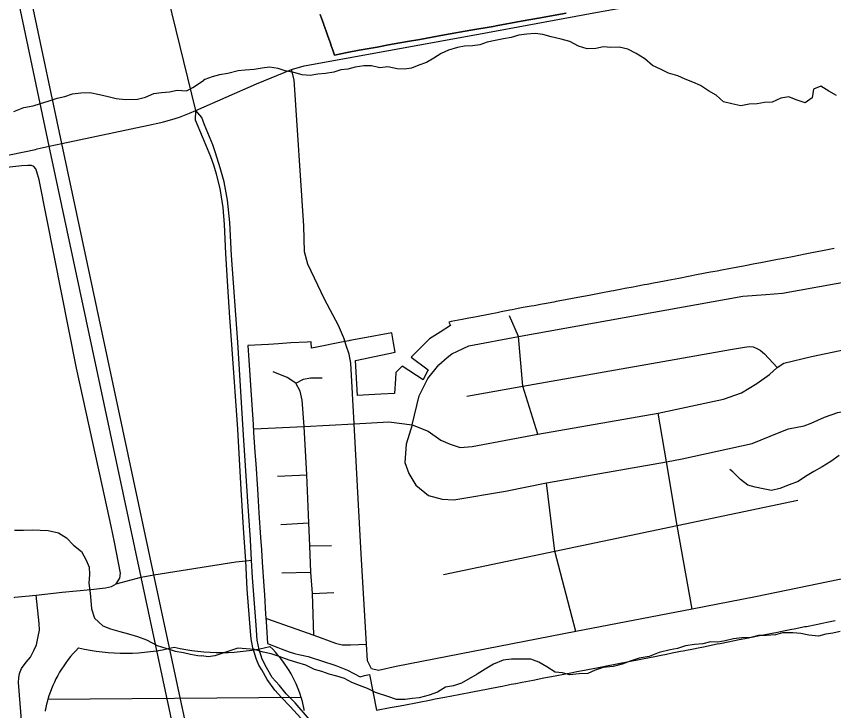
# Model space of a CAD drawing. Extents: x 114843 to 284848, y 317643 to 566895.
# Drawn here: x 169744 to 175591, y 415030 to 419999 of the extents above; entities that cross this region are included whole.
import ezdxf

# ---------------------------------------------------------------- set-up
doc = ezdxf.new("R2010")
doc.units = 0
for name, color, linetype in [('GM_X_City_Street', 7, 'Continuous'), ('GM_X_Corporation', 7, 'Continuous'), ('GM_X_Interstate_Route', 7, 'Continuous'), ('GM_X_Interstate_Shield', 7, 'Continuous'), ('GM_X_Minor_River', 7, 'Continuous'), ('GM_X_Township_Road', 7, 'Continuous')]:
    doc.layers.add(name, color=color, linetype=linetype)

msp = doc.modelspace()

# ---------------------------------------------------------------- linework, layer by layer
at = {"layer": 'GM_X_City_Street'}
msp.add_line((171027.5, 419324.8), (170625.8, 420974), dxfattribs=at)
for points in [[(170776.9, 419238.5), (170797.3, 419242.9), (170856.1, 419259.9), (170911.2, 419277.7), (170983.7, 419305.9), (171027.5, 419324.8), (171462.2, 419515.5), (171713.3, 419618.9), (171802.5, 419645.3), (173050.7, 419870.6), (173876.4, 420023.2), (175167.7, 420258.4), (175506.3, 420320.4), (176005.4, 420412.3), (176141.9, 420440.9)], [(171779.9, 414976.8), (171703.3, 415059.8), (171639.9, 415124.3), (171593.9, 415177.2), (171538.8, 415252.1), (171499.6, 415320.9), (171480, 415356), (171463.1, 415396.6), (171437, 415480.1), (171424.1, 415543.5), (171418.9, 415596.7), (171396, 415899.2), (171385.1, 416102.1), (171371, 416300.4), (171353.5, 416612.6), (171327.6, 417044.3), (171287.5, 417616.1), (171272.1, 417844), (171256, 418064.3), (171242.5, 418301.9), (171232.7, 418509.1), (171222.9, 418630), (171201.2, 418766.6), (171174.9, 418868.7), (171156, 418933.8), (171135.6, 418992.4), (171077, 419136.4), (171024.9, 419256.6), (171027.5, 419324.8)], [(171841.2, 414967.3), (171738.9, 415085.2), (171673.6, 415149.5), (171625.6, 415209.9), (171574.6, 415266.2), (171532.6, 415339.7), (171501.8, 415398.2), (171481.1, 415466.9), (171466.4, 415534.6), (171459.6, 415641.8), (171433.8, 415982.7), (171426.9, 416107), (171419.4, 416252.6), (171399.9, 416526), (171367.4, 417038.9), (171328.8, 417666.9), (171284.4, 418287.7), (171272.2, 418523.6), (171255.7, 418683.2), (171231.3, 418813.4), (171201.2, 418914.1), (171169.9, 419020.7), (171149.6, 419079.3), (171091, 419223.3), (171070.7, 419273.7), (171027.5, 419324.8)], [(169892.3, 419049.4), (169978.9, 419070.3), (170069.1, 419089.6), (170689.8, 419220), (170776.9, 419238.5)], [(169476.7, 418966.3), (169518.7, 418971.5), (169881.4, 419046.8), (169892.3, 419049.4)], [(170458.2, 415936.9), (170483.7, 415978.3), (170490.3, 416014.5), (170445.7, 416234.4), (170422.5, 416349.4), (170360.3, 416632.8), (170175.3, 417481.1), (169907.6, 418829.4), (169891.9, 418885.4), (169882.7, 418907.9), (169870.2, 418924.1), (169853.3, 418930.2), (169826.8, 418931.1), (169784.1, 418928), (169436.5, 418890), (169408.9, 418889.8), (169393.6, 418899.9), (169381.1, 418918.9), (169371.8, 418953.2)], [(170458.2, 415936.9), (170637.6, 415985.9), (170728.4, 416002.5), (171315.5, 416093.9), (171385.1, 416102.1), (171426.9, 416107)], [(169884.9, 415856.1), (170071.6, 415877.3), (170276.1, 415897.7), (170382.7, 415908.8), (170425.6, 415917.7), (170458.2, 415936.9)], [(169728.2, 415839.5), (169733.4, 415840.8), (169884.9, 415856.1)], [(169799.2, 414719.6), (169760.2, 415231.1), (169762.6, 415264.7), (169767.6, 415296.6), (169780.7, 415330.4), (169814, 415377.5), (169844.7, 415413.2), (169870.1, 415460.3), (169887.5, 415500.2), (169901.2, 415559.6), (169908.8, 415606.6), (169908.5, 415652.7), (169884.9, 415856.1)]]:
    msp.add_lwpolyline(points, dxfattribs=at)
at = {"layer": 'GM_X_Corporation'}
for points in [[(171918.1, 420012.4), (171930, 419978.4), (171940.6, 419948.1), (171944.5, 419937.2), (171951.1, 419918.4), (171962.4, 419886), (171972.9, 419856.2), (171983.7, 419825.4), (171990.6, 419805.7), (171994.6, 419794.3), (172007.5, 419757.4), (172020.8, 419719.7), (172111.9, 419739.4), (172196.1, 419756.8), (172268.3, 419768.8), (172326.1, 419779.1), (172407, 419793.7), (172487.6, 419808.1), (172543.1, 419818.1), (172630, 419833.7), (172719.6, 419849.7), (172808, 419865.4), (172996.1, 419898.7), (173155.7, 419927), (173175.9, 419930.7), (173354.8, 419963.4), (173494.1, 419988.9), (173505.4, 419991), (173677.8, 420022.5)], [(173677.8, 420022.5), (173505.4, 419991), (173494.1, 419988.9), (173354.8, 419963.4), (173175.9, 419930.7), (173155.7, 419927), (172996.1, 419898.7), (172808, 419865.4), (172719.6, 419849.7), (172630, 419833.7), (172543.1, 419818.1), (172487.6, 419808.1), (172407, 419793.7), (172326.1, 419779.1), (172268.3, 419768.8), (172196.1, 419756.8), (172111.9, 419739.4), (172020.8, 419719.7), (172007.5, 419757.4), (171994.6, 419794.3), (171990.6, 419805.7), (171983.7, 419825.4), (171972.9, 419856.2), (171962.4, 419886), (171951.1, 419918.4), (171944.5, 419937.2), (171940.6, 419948.1), (171930, 419978.4), (171918.1, 420012.4)], [(175595, 418336.1), (175512.1, 418320.1), (175434.4, 418305), (175375.7, 418293.7), (175353.3, 418289.3), (175285.7, 418276.3), (175205, 418260.9), (175190.5, 418258.2), (175105.9, 418242.1), (175069.9, 418235.2), (175026.2, 418226.9), (174947.4, 418211.9), (174933.1, 418209.2), (174868.7, 418197), (174840.2, 418191.5), (174790.8, 418182.1), (174757.6, 418175.8), (174709.9, 418166.7), (174623, 418150.2), (174552, 418136.7), (174482.7, 418123.5), (174404.8, 418108.7), (174393.1, 418106.5), (174330.6, 418094.6), (174313.7, 418091.4), (174257, 418080.6), (174236.5, 418076.7), (174178.8, 418065.7), (174156.8, 418061.5), (174098.4, 418050.4), (174076.7, 418046.3), (174015.2, 418034.6), (173999.8, 418031.7), (173925.9, 418017.6), (173841.1, 418001.2), (173760.6, 417986.2), (173684.9, 417971.8), (173672.2, 417969.4), (173606.7, 417956.9), (173589.2, 417953.6), (173523.6, 417941.1), (173506.1, 417937.9), (173449.1, 417927.9), (173427.4, 417924), (173370.1, 417913.9), (173333.3, 417907), (173291.1, 417899), (173273.7, 417895.7), (173212.9, 417883.6), (173182.9, 417877.6), (173134.5, 417867.9), (173098.3, 417860.7), (173059.2, 417852.9), (173023.9, 417846.3), (172980.8, 417838.1), (172932.5, 417829), (172855.7, 417814.6), (172837.5, 417811.1), (172849.7, 417785.2), (172776.3, 417738.9), (172700.1, 417690.9), (172636, 417626.7), (172569.9, 417560.4), (172689.6, 417467.8), (172684.5, 417462.1), (172653.7, 417397.2), (172504.3, 417494.8), (172459.2, 417449.7), (172456.5, 417404.6), (172450, 417298.4), (172352.8, 417295.2), (172266.5, 417289.9), (172184, 417284.9), (172171.4, 417535), (172453.8, 417594.2), (172441.9, 417662.1), (172429.3, 417734.1), (172224, 417695.5), (172130.9, 417677.9), (172122.2, 417676.2), (172069.6, 417666.1), (171893.5, 417631.6), (171856.4, 417624.3), (171853.6, 417669.8), (171823.7, 417667.9), (171708.9, 417660.9), (171619.2, 417655.4), (171549.2, 417651.1), (171400.7, 417642), (171407.6, 417537.8), (171419.4, 417358.8), (171428.7, 417217.2), (171438, 417077.5), (171441.7, 417020.6), (171451, 416879.6), (171456.6, 416795.6), (171468.5, 416615.2), (171474, 416531.4), (171479.6, 416445.9), (171491.3, 416268.8), (171497.1, 416180.9), (171502.9, 416092.8), (171514.3, 415920.3), (171518.3, 415859.7), (171527.5, 415721), (171530.9, 415668.8), (171541.3, 415511.1), (171615.6, 415480.8), (171638.4, 415471.4), (171696.1, 415451.4), (171732.9, 415438.6), (171775.8, 415429.3), (171831.3, 415417.2), (171854.5, 415409.4), (171926.1, 415385.3), (171934.6, 415382.8), (172021.9, 415356.3), (172030.7, 415352.8), (172089, 415329.6), (172113.8, 415319.8), (172204.5, 415272.4), (172235.5, 415280.8), (172269.6, 415287.7), (172319.6, 415032.6), (172417.3, 415051.3), (172475.8, 415062.5), (172516, 415070.2), (172614.8, 415089.1), (172711.7, 415107.7), (172741.6, 415113.4), (172809.6, 415126.5), (172909.1, 415145.5), (173007.3, 415164.3), (173120.2, 415186.4), (173205.5, 415203), (173219.8, 415205.8), (173283.5, 415218.3), (173317.2, 415224.9), (173362.8, 415233.8), (173416.4, 415244.2), (173440.4, 415248.9), (173516.9, 415263.9), (173597.7, 415279.3), (173672.2, 415293.4), (173709.9, 415300.7), (173754.2, 415309.4), (173808.4, 415320), (173832.2, 415324.7), (173908.3, 415339.6), (173989.9, 415355.5), (174004.2, 415358.3), (174063.5, 415369.9), (174102.6, 415377.6), (174136.9, 415384.3), (174200.7, 415396.8), (174210.6, 415398.7), (174284.5, 415413.2), (174298.8, 415416), (174358, 415427.6), (174396.5, 415435.1), (174436.4, 415442.9), (174495.4, 415454.5), (174514.3, 415458.2), (174601.2, 415475.2), (174609.1, 415477.1), (174659.8, 415487.5), (174757.7, 415506.8), (174779.2, 415511.1), (174836.6, 415522.4), (174881.6, 415531.3), (174915.6, 415538), (174982.6, 415551.3), (174992.7, 415553.3), (175073.3, 415569.2), (175088.3, 415572.2), (175152.2, 415584.8), (175190, 415592.3), (175231.4, 415600.5), (175292.7, 415612.6), (175307.7, 415615.6), (175385.7, 415631), (175396.2, 415633.1), (175465.4, 415646.8), (175499.3, 415653.4), (175542.2, 415661.9), (175602.2, 415673.8)]]:
    msp.add_lwpolyline(points, dxfattribs=at)
at = {"layer": 'GM_X_Interstate_Route'}
for points in [[(171474.3, 412035.7), (171312.4, 412767.5), (171241.7, 413148.7), (171057.8, 414018.5), (170637.6, 415985.9), (169978.9, 419070.3), (169481.1, 421425.2), (169325.4, 422146.7), (168984.9, 423732.7), (168808.8, 424560), (168394.5, 426505.7), (168268.7, 427111.2)], [(171139.2, 414079.1), (170728.4, 416002.5), (170069.1, 419089.6), (169857.5, 420090.6)]]:
    msp.add_lwpolyline(points, dxfattribs=at)
at = {"layer": 'GM_X_Interstate_Shield'}
msp.add_line((171782.6, 415123.6), (169969.6, 415110.6), dxfattribs=at)
msp.add_line((171782.6, 415123.6), (169969.6, 415110.6), dxfattribs=at)
for points in [[(169969.6, 415110.6), (169968, 415105), (169966.5, 415099.4), (169965, 415093.8), (169963.5, 415088.2), (169962.1, 415082.6), (169960.8, 415077), (169959.5, 415071.4), (169958.2, 415065.7), (169957, 415060.1), (169955.8, 415054.4), (169954.6, 415048.7), (169953.5, 415043.1), (169952.4, 415037.4), (169951.4, 415031.7), (169950.5, 415026)], [(171804.9, 415027.9), (171803.9, 415033.6), (171802.9, 415039.3), (171801.9, 415045), (171800.8, 415050.7), (171799.6, 415056.4), (171798.4, 415062), (171797.2, 415067.7), (171795.9, 415073.3), (171794.6, 415078.9), (171793.3, 415084.6), (171791.9, 415090.2), (171790.4, 415095.8), (171788.9, 415101.4), (171787.4, 415107), (171785.8, 415112.5), (171784.2, 415118.1), (171782.6, 415123.6)]]:
    msp.add_lwpolyline(points, dxfattribs=at)
for centre, ratio, start_param, end_param in [((171209.4, 416383.4), 0.800001, 4.415841, 5.008937), ((170643.2, 414901.2), 0.8, 0.230566, 0.669003), ((171112, 414904.5), 0.8, 2.47259, 2.911027), ((170524.5, 416378.4), 0.800001, 4.415841, 5.008937)]:
    msp.add_ellipse(centre, major_axis=(1171.9, 8.4), ratio=ratio, start_param=start_param, end_param=end_param, dxfattribs=at)
at = {"layer": 'GM_X_Minor_River'}
for points in [[(175611.9, 419431.2), (175556.1, 419463.7), (175500.2, 419498.3), (175446.1, 419476.6), (175437.7, 419414.5), (175387.4, 419378.7), (175323.5, 419401.3), (175269.6, 419421.8), (175213.5, 419412.2), (175151.3, 419384.5), (175097.3, 419382.9), (175043.2, 419371.3), (174987.1, 419369.7), (174927, 419358.1), (174863, 419372.7), (174803.1, 419387.2), (174751.4, 419433.7), (174695.5, 419466.2), (174639.7, 419502.8), (174583.9, 419527.3), (174528, 419549.8), (174476.1, 419572.2), (174410.1, 419592.8), (174352.3, 419621.3), (174296.4, 419645.8), (174240.7, 419694.4), (174178.9, 419733), (174119, 419763.5), (174057.1, 419778), (173997.1, 419776.5), (173945.1, 419780.9), (173888.9, 419769.3), (173828.9, 419765.7), (173767, 419786.3), (173703.1, 419818.9), (173641.2, 419835.4), (173571.3, 419852), (173511.3, 419868.5), (173455.3, 419874.9), (173397.3, 419871.3), (173339.2, 419863.7), (173283, 419846.1), (173228.9, 419836.5), (173168.8, 419826.9), (173112.7, 419813.3), (173060.6, 419795.6), (173006.5, 419788), (172950.4, 419784.4), (172900.4, 419776.8)], [(172900.4, 419776.8), (172836.2, 419757.2), (172784, 419733.5), (172731.8, 419699.8), (172677.5, 419668.1), (172623.4, 419648.5), (172571.2, 419628.8), (172521.1, 419621.1), (172469.1, 419623.5), (172401.1, 419636.1), (172345.1, 419630.5), (172285.1, 419645), (172229.1, 419645.4), (172169, 419633.8), (172116.8, 419620.2), (172064.8, 419616.6), (172014.6, 419598.9), (171956.5, 419589.3), (171900.5, 419585.7), (171846.4, 419574.1), (171788.4, 419580.5), (171730.4, 419597), (171668.5, 419607.5), (171616.6, 419626), (171554.6, 419634.5), (171502.5, 419626.8), (171446.4, 419619.2), (171382.3, 419613.7), (171330.3, 419608.1), (171258.1, 419588.6), (171198, 419579), (171143.9, 419565.4), (171091.7, 419545.7), (171083.7, 419539.7)], [(170728.3, 419446), (170782.3, 419453.6), (170840.4, 419459.3), (170894.4, 419471), (170962.4, 419466.6), (171007.8, 419490), (171083.7, 419539.7)], [(169725.4, 419317.6), (169797.5, 419345.2), (169865.6, 419358.9), (169917.7, 419374.6), (169971.9, 419392.3), (170036, 419414), (170090.1, 419425.7), (170146.2, 419443.4), (170206.2, 419451.1), (170270.2, 419454.7), (170340.2, 419438.2), (170402.1, 419423.8), (170458, 419411.5), (170526, 419403), (170610, 419406.5), (170668.1, 419420.2), (170728.3, 419446)], [(175631.6, 416855.1), (175571.3, 416813.4), (175509, 416773.8), (175448.8, 416742.1), (175390.5, 416706.4), (175336.3, 416670.8), (175272.1, 416645.2), (175205.8, 416619.6), (175147.7, 416606), (175087.8, 416616.5), (175029.8, 416628.9), (174977.9, 416643.4), (174924.1, 416683.9)], [(174924.1, 416683.9), (174870.4, 416738.5), (174848.5, 416756.7)], [(169731.9, 416321.4), (169795.9, 416321), (169859.9, 416324.6), (169913.9, 416322.3), (169971.9, 416318), (170045.8, 416301.5), (170103.6, 416267), (170153.3, 416214.6), (170211.1, 416168.1), (170242.7, 416107.8), (170264.4, 416057.5), (170268.1, 416003.4), (170263.8, 415941.2), (170273.4, 415871), (170277.1, 415818.8), (170280.7, 415758.7), (170302.3, 415692.4), (170364, 415635.8), (170417.9, 415615.5), (170483.8, 415597), (170545.7, 415578.6), (170611.6, 415560.2), (170675.5, 415535.7), (170751.3, 415497.2), (170813.2, 415476.7), (170881.1, 415456.3), (170939, 415445.9), (170990.9, 415433.6), (171042.9, 415425.2), (171070.9, 415423.1)], [(175637.7, 415597.3), (175585.6, 415583.6), (175535.5, 415576), (175483.4, 415562.3), (175413.4, 415570.9), (175355.4, 415581.3), (175299.4, 415585.8), (175225.4, 415586.3), (175175.3, 415572.7), (175111.2, 415567.1), (175053.2, 415567.6), (174999.1, 415553.9), (174935, 415550.4), (174874.9, 415542.8), (174814.8, 415529.3), (174762.7, 415519.6), (174710.7, 415522), (174654.5, 415508.4), (174596.5, 415502.8), (174532.4, 415493.3), (174474.2, 415475.7), (174422.1, 415464), (174344, 415446.6), (174271.7, 415417), (174199.6, 415405.5), (174135.4, 415384), (174077.3, 415362.3), (174013.1, 415344.8), (173943, 415339.3), (173884.9, 415319.6), (173832.7, 415296), (173770.6, 415292.4), (173702.5, 415286.9), (173650.6, 415301.4), (173598.6, 415305.8), (173538.8, 415344.3), (173483, 415376.8), (173425, 415397.3), (173287, 415398.4), (173226.9, 415390.8), (173158.7, 415363.2), (173098.4, 415325.6), (173040.1, 415291.9), (172929.7, 415226.6), (172871.5, 415207), (172815.4, 415197.3), (172757.1, 415161.7), (172697, 415140.1), (172626.8, 415122.5), (172576.8, 415116.9), (172524.7, 415109.3), (172464.6, 415109.7), (172402.7, 415130.3), (172312.8, 415159), (172257, 415189.5), (172199.1, 415210), (172145.2, 415230.5), (172091.3, 415261), (172037.4, 415277.5), (171981.5, 415291.9), (171929.5, 415310.4), (171877.6, 415324.8), (171815.8, 415355.3), (171751.8, 415373.9), (171695.9, 415390.4), (171624, 415417), (171566.1, 415437.5), (171510.1, 415447.9), (171448.2, 415466.5), (171388.2, 415472.9), (171328.2, 415477.4), (171272, 415457.8), (171221.9, 415440.1), (171163.8, 415422.5), (171117, 415415.7), (171070.9, 415423.1)]]:
    msp.add_lwpolyline(points, dxfattribs=at)
at = {"layer": 'GM_X_Township_Road'}
for p, q in [((171612, 416708.2), (171821.5, 416716.7)), ((171635.5, 416362.6), (171836.1, 416374.8)), ((171844.3, 416210.5), (171999.7, 416211.6)), ((171643.2, 416015.2), (171850.9, 416020.2)), ((171862.5, 415868.4), (172014.4, 415874.7))]:
    msp.add_line(p, q, dxfattribs=at)
for points in [[(172085.3, 417702.9), (172049.8, 417785.2), (171949.6, 417975.4), (171830.6, 418225.9), (171804.8, 418312.8), (171800.1, 418498.8), (171730.6, 419545.3), (171713.3, 419618.9)], [(172576, 417075.3), (172624.8, 417283.4), (172687.5, 417407.8), (172767.2, 417505.5), (172827.2, 417556.2), (172860.5, 417583.3), (172980.7, 417641.1), (173335.4, 417707.3), (174940.3, 417995.2), (175106.5, 418007.9), (175224.5, 418016.5), (175992.7, 418156.3), (176050.8, 418150.6), (176086.9, 418130.7)], [(172160.5, 417082.3), (172408.3, 417097.5), (172576, 417075.3), (172690.2, 417029.2), (172781.2, 416966.2), (172848.4, 416936.5), (172918.9, 416913.5), (173006, 416920.9), (173474.5, 417008), (174335.4, 417158.8), (174803, 417259.1), (174931, 417303.8), (175040.8, 417370.4), (175132.6, 417434.9), (175188, 417485.4), (175234.4, 417517.6), (175432.4, 417564.6), (176240.1, 417734.5), (176900.7, 417868.5)], [(173474.5, 417008), (173368.6, 417351.7), (173335.4, 417707.3), (173273.3, 417855.3)], [(172191.7, 416503.6), (172160.5, 417082.3), (172137.2, 417516.1), (172125, 417581.3), (172104.5, 417643.2), (172087.3, 417698.3), (172085.3, 417702.9)], [(172967.2, 417280.7), (173368.6, 417351.7), (174409.6, 417535.8), (174853.7, 417614), (174953.8, 417630.5), (174987.8, 417634.7), (175015.8, 417632.8), (175035.8, 417622.9), (175065.9, 417609), (175096, 417583.1), (175188, 417485.4)], [(171873.4, 415569.8), (171862.5, 415868.4), (171850.9, 416020.2), (171844.3, 416210.5), (171836.1, 416374.8), (171821.5, 416716.7), (171803.6, 417063.1), (171788.3, 417251.3), (171773.5, 417317), (171743.4, 417372.7), (171682, 417414.1), (171580.4, 417455.3)], [(171743.4, 417372.7), (171797.3, 417402.7), (171847.9, 417411.8), (171931.7, 417410.7)], [(172576, 417075.3), (172533.4, 416937.6), (172524.3, 416806.8), (172551.7, 416726.6), (172602.6, 416643.2), (172693.5, 416570.2), (172790.9, 416544.1), (172874.7, 416537.9), (173242.8, 416600.9), (173537.3, 416660), (174394.2, 416810.6), (174506.4, 416832.9), (175008.4, 416941.4), (175201.6, 417019.7), (175268.3, 417045.6), (175379.5, 417068.7), (175430.3, 417088.2), (175525.5, 417130.2), (175620.7, 417162.8), (176348.7, 417298.6), (176973.9, 417416.3)], [(174579.2, 415756.1), (174471.1, 416354.7), (174394.2, 416810.6), (174335.4, 417158.8)], [(171442.3, 417045.8), (171803.6, 417063.1), (172160.5, 417082.3)], [(173746, 415596), (173597.6, 416171.1), (173537.3, 416660)], [(176822.7, 416214.6), (175031.8, 415843.5), (174579.2, 415756.1), (173746, 415596), (172461.1, 415345.5), (172336.2, 415318.1), (172284, 415329.9), (172255.8, 415385.8), (172248.9, 415504.8), (172210.7, 416151.2), (172191.7, 416503.6)], [(172799.9, 416003.5), (173597.6, 416171.1), (174471.1, 416354.7), (175334.2, 416536.1)], [(171533.8, 415689.6), (171873.4, 415569.8), (172027.7, 415513.2), (172074.7, 415500.2), (172135, 415500.6), (172248.9, 415504.8)]]:
    msp.add_lwpolyline(points, dxfattribs=at)

doc.saveas('drawing.dxf')
